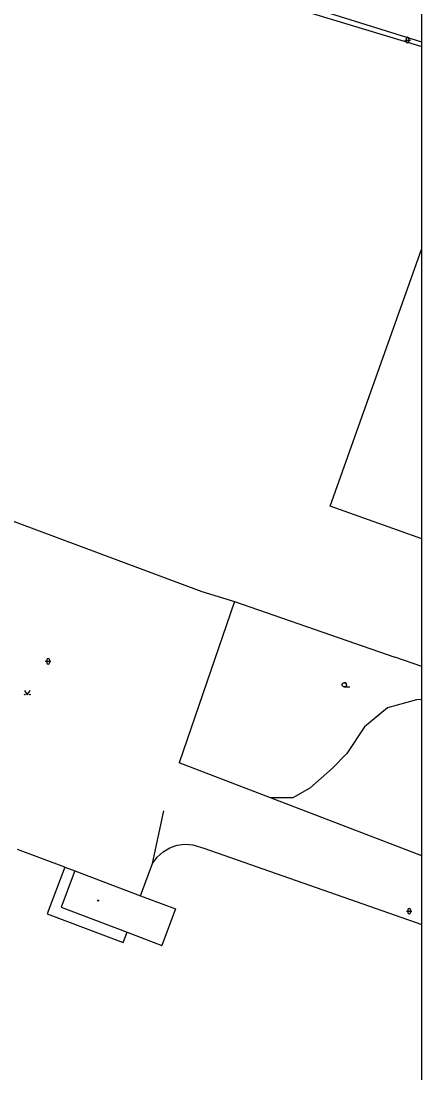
# Model space of a CAD drawing. Extents: x -599951 to -598963, y -1164095 to -1162939.
# Drawn here: x -599034.9 to -598963.2, y -1163880 to -1163692.1 of the extents above; entities that cross this region are included whole.
import ezdxf

# ---------------------------------------------------------------- set-up
doc = ezdxf.new("R2010")
doc.units = 0
for name, color, linetype in [('Level 10', 7, 'Continuous'), ('Level 11', 7, 'Continuous'), ('Level 36', 7, 'Continuous'), ('Level 39', 7, 'Continuous'), ('Level 5', 7, 'Continuous'), ('Level 51', 7, 'Continuous'), ('Level 7', 7, 'Continuous'), ('Level 8', 7, 'Continuous'), ('Vrstva 53', 7, 'Continuous')]:
    doc.layers.add(name, color=color, linetype=linetype)

msp = doc.modelspace()

# ---------------------------------------------------------------- linework, layer by layer
at = {"layer": 'Level 10'}
msp.add_lwpolyline([(-598963.21, -1163695.83), (-599035.18, -1163673.35), (-599037.52, -1163672.62)], dxfattribs=at)
at = {"layer": 'Level 11'}
for points in [[(-598963.21, -1163813.32), (-598964.18, -1163813.37), (-598969.37, -1163814.8), (-598973.49, -1163818.2), (-598976.62, -1163822.95), (-598979.22, -1163825.54), (-598983.25, -1163829.12), (-598986.29, -1163830.87), (-598990.29, -1163830.87)], [(-599011.38, -1163842.61), (-599009.34, -1163833.2)], [(-599011.38, -1163842.61), (-599009.34, -1163833.2)], [(-599027.04, -1163843.24), (-599030.21, -1163851.62)], [(-599027.04, -1163843.24), (-599030.21, -1163851.62)], [(-599030.21, -1163851.62), (-599016.65, -1163856.74)], [(-599016.65, -1163856.74), (-599015.95, -1163854.9)]]:
    msp.add_lwpolyline(points, dxfattribs=at)
at = {"layer": 'Level 36'}
for p, q in [((-598966.29, -1163695.46), (-598965.29, -1163695.46)), ((-598966.04, -1163695.21), (-598966.04, -1163695.71)), ((-598965.54, -1163695.21), (-598965.54, -1163695.71)), ((-599030.56, -1163806.47), (-599029.56, -1163806.47)), ((-599030.31, -1163806.22), (-599030.31, -1163806.72)), ((-599029.81, -1163806.22), (-599029.81, -1163806.72)), ((-598977.12, -1163811.05), (-598976.12, -1163811.05)), ((-598966, -1163851.13), (-598965, -1163851.13)), ((-598965.75, -1163850.88), (-598965.75, -1163851.38)), ((-598965.25, -1163850.88), (-598965.25, -1163851.38))]:
    msp.add_line(p, q, dxfattribs=at)
msp.add_lwpolyline([(-599034.28, -1163811.72), (-599033.78, -1163812.47), (-599033.28, -1163811.72)], dxfattribs=at)
for centre, radius in [((-598977.12, -1163810.67), 0.375), ((-599034.23, -1163812.42), 0.05), ((-599033.33, -1163812.42), 0.05)]:
    msp.add_circle(centre, radius, dxfattribs=at)
for centre, radius, start, end in [((-598965.79, -1163695.21), 0.25, 0, 180), ((-598965.79, -1163695.71), 0.25, 180, 0), ((-599030.06, -1163806.22), 0.25, 0, 180), ((-599030.06, -1163806.72), 0.25, 180, 0), ((-598977, -1163810.67), 0.375, 260.4059, 99.5941), ((-598965.5, -1163850.88), 0.25, 0, 180), ((-598965.5, -1163851.38), 0.25, 180, 0)]:
    msp.add_arc(centre, radius, start, end, dxfattribs=at)
at = {"layer": 'Level 39'}
for radius in [0.09, 0.0398]:
    msp.add_circle((-599021.1, -1163849.22), radius, dxfattribs=at)
at = {"layer": 'Level 5'}
for points in [[(-598963.21, -1163784.59), (-598979.64, -1163778.73), (-598963.21, -1163732.68)], [(-599025.29, -1163843.93), (-599027.74, -1163850.42)], [(-599025.29, -1163843.93), (-599027.74, -1163850.42)], [(-599025.29, -1163843.93), (-599013.55, -1163848.36)], [(-599025.29, -1163843.93), (-599013.55, -1163848.36)], [(-599013.55, -1163848.36), (-599007.28, -1163850.73)], [(-599013.55, -1163848.36), (-599007.28, -1163850.73)], [(-599027.74, -1163850.42), (-599015.95, -1163854.9)], [(-599007.28, -1163850.73), (-599009.75, -1163857.26)], [(-599015.95, -1163854.9), (-599009.75, -1163857.26)]]:
    msp.add_lwpolyline(points, dxfattribs=at)
at = {"layer": 'Level 51'}
msp.add_line((-598963.21, -1163807.41), (-598968.07, -1163805.75), dxfattribs=at)
for points in [[(-599042.77, -1163779.04), (-599002.58, -1163794)], [(-599002.58, -1163794), (-598996.71, -1163795.76)], [(-598996.71, -1163795.76), (-599006.63, -1163824.63)], [(-598996.71, -1163795.76), (-598968.07, -1163805.75)], [(-598963.21, -1163841.21), (-598990.29, -1163830.87), (-599006.63, -1163824.63)]]:
    msp.add_lwpolyline(points, dxfattribs=at)
at = {"layer": 'Level 7'}
for p, q in [((-599039.75, -1163673.42), (-598963.21, -1163696.63)), ((-599002.23, -1163839.87), (-598963.21, -1163853.52)), ((-599002.23, -1163839.87), (-598963.21, -1163853.52))]:
    msp.add_line(p, q, dxfattribs=at)
for points in [[(-599011.38, -1163842.61), (-599010.56, -1163841.5), (-599009.5, -1163840.54), (-599008.3, -1163839.82), (-599007.34, -1163839.46), (-599006.97, -1163839.35), (-599005.59, -1163839.16), (-599004.18, -1163839.25), (-599002.23, -1163839.87)], [(-599011.38, -1163842.61), (-599010.56, -1163841.5), (-599009.5, -1163840.54), (-599008.3, -1163839.82), (-599007.34, -1163839.46), (-599006.97, -1163839.35), (-599005.59, -1163839.16), (-599004.18, -1163839.25), (-599002.23, -1163839.87)], [(-599027.04, -1163843.24), (-599025.29, -1163843.93)], [(-599027.04, -1163843.24), (-599025.29, -1163843.93)], [(-599013.55, -1163848.36), (-599011.38, -1163842.61)], [(-599013.55, -1163848.36), (-599011.38, -1163842.61)]]:
    msp.add_lwpolyline(points, dxfattribs=at)
at = {"layer": 'Level 8'}
msp.add_lwpolyline([(-599027.04, -1163843.24), (-599035.52, -1163840.08)], dxfattribs=at)
msp.add_lwpolyline([(-599027.04, -1163843.24), (-599035.52, -1163840.08)], dxfattribs=at)
at = {"layer": 'Vrstva 53'}
msp.add_lwpolyline([(-599951.12, -1164094.69), (-598963.21, -1164094.69), (-598963.21, -1162939.4), (-599951.12, -1162939.4)], close=True, dxfattribs=at)

doc.saveas('drawing.dxf')
